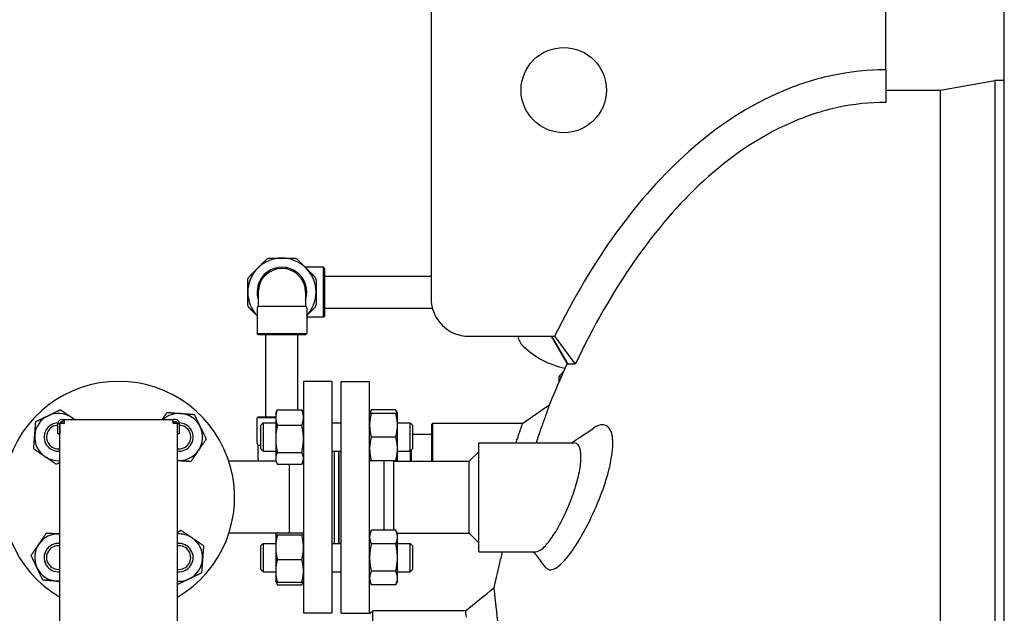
# Model space of a CAD drawing. Header units: inches. Extents: x 24 to 1128, y -69 to 748.
# Tile 277 of 656: x 454 to 480, y 320 to 336. Entities that reach past the tile are written whole.
import ezdxf

# ---------------------------------------------------------------- set-up
doc = ezdxf.new("R2010")
doc.units = ezdxf.units.IN
doc.header["$LTSCALE"] = 32
doc.header["$MEASUREMENT"] = 0
doc.layers.add('Visible (ANSI)', color=7, linetype='Continuous', lineweight=30)

msp = doc.modelspace()

# ---------------------------------------------------------------- linework, layer by layer
at = {"layer": 'Visible (ANSI)'}
for p, q in [((480.28063, 176.36817), (480.28063, 339.23367)), ((465.15563, 336.29617), (465.15563, 328.29617)), ((477.15563, 334.33378), (477.15563, 336.29617)), ((477.15563, 334.33378), (477.15563, 333.47233)), ((478.59548, 333.79617), (480.03261, 334.04617)), ((480.03261, 334.04617), (480.03261, 290.04617)), ((480.28063, 334.04617), (480.03261, 334.04617)), ((480.03261, 334.04617), (480.03261, 312.04617)), ((477.15563, 333.79617), (478.59548, 333.79617)), ((478.59548, 290.29617), (478.59548, 333.79617)), ((478.59548, 312.04617), (478.59548, 333.79617)), ((462.31376, 329.11742), (461.83655, 329.11742)), ((462.31376, 327.80492), (462.31376, 329.11742)), ((462.34501, 329.08617), (462.31376, 329.11742)), ((462.34501, 329.08617), (462.34501, 327.83617)), ((462.34501, 328.88117), (465.15563, 328.88117)), ((460.59501, 328.46117), (460.59501, 328.0958)), ((461.84501, 328.46117), (461.84501, 328.0958)), ((460.56376, 328.04167), (460.56376, 327.36742)), ((460.59501, 328.0958), (461.84501, 328.0958)), ((461.87626, 328.04167), (461.87626, 327.36742)), ((462.34501, 328.04117), (465.18869, 328.04117)), ((462.31376, 327.80492), (461.87626, 327.80492)), ((462.34501, 327.83617), (462.31376, 327.80492)), ((460.56376, 327.36742), (461.87626, 327.36742)), ((460.59501, 327.33617), (460.56376, 327.36742)), ((461.84501, 327.33617), (461.87626, 327.36742)), ((461.84501, 327.33617), (460.59501, 327.33617)), ((460.80001, 325.17117), (460.80001, 327.33617)), ((461.64001, 325.35683), (461.64001, 327.33617)), ((466.15563, 327.29617), (468.41324, 327.29617)), ((468.32429, 327.29617), (468.74511, 326.5737)), ((468.33293, 327.29617), (468.76256, 326.55689)), ((468.41324, 327.29617), (468.96153, 326.55689)), ((468.65044, 326.36509), (468.52502, 326.23967)), ((468.96153, 326.55689), (468.76256, 326.55689)), ((461.78951, 326.10617), (461.78951, 319.98617)), ((462.53951, 326.10617), (461.78951, 326.10617)), ((462.53951, 326.10617), (462.53951, 319.98617)), ((462.78451, 319.98617), (462.78451, 326.10617)), ((462.78451, 326.10617), (463.53451, 326.10617)), ((463.53451, 319.98617), (463.53451, 326.10617)), ((468.52502, 326.23967), (468.5947, 326.23967)), ((468.52502, 326.23967), (468.52502, 326.08011)), ((461.05551, 325.26216), (461.08754, 325.33085)), ((461.05551, 325.26216), (461.05551, 325.15355)), ((461.1006, 325.35683), (461.74443, 325.35683)), ((461.78951, 325.26216), (461.75748, 325.33085)), ((463.53451, 325.26216), (463.5796, 325.35885)), ((464.22343, 325.35885), (463.5796, 325.35885)), ((464.22343, 325.26216), (463.5796, 325.26216)), ((464.26851, 325.26216), (464.22343, 325.35885)), ((464.26851, 324.94966), (464.26851, 325.26216)), ((455.41101, 325.09617), (455.47451, 325.09617)), ((455.47451, 325.04617), (455.41101, 325.04617)), ((455.41201, 325.04617), (455.41201, 324.99617)), ((455.47451, 325.09617), (458.34951, 325.09617)), ((455.47451, 325.09617), (455.47451, 324.99617)), ((458.34951, 324.99617), (458.34951, 325.09617)), ((458.41301, 325.09617), (458.34951, 325.09617)), ((458.34951, 325.04617), (458.41301, 325.04617)), ((458.41201, 324.99617), (458.41201, 325.04617)), ((460.59501, 325.17117), (460.56376, 325.13992)), ((461.05551, 325.13992), (460.56376, 325.13992)), ((460.56376, 324.46567), (460.56376, 325.13992)), ((460.59501, 325.17117), (461.05551, 325.17117)), ((460.66451, 324.94966), (460.72701, 325.01216)), ((460.72701, 325.01216), (460.72701, 324.26216)), ((460.72701, 325.01216), (461.05551, 325.01216)), ((461.05551, 325.15355), (461.05551, 324.59044)), ((462.53951, 325.01216), (462.78451, 325.01216)), ((464.26851, 325.01216), (464.60201, 325.01216)), ((464.60201, 324.26216), (464.60201, 325.01216)), ((464.66451, 324.94966), (464.60201, 325.01216)), ((455.31101, 324.99617), (455.36101, 324.99617)), ((455.31101, 324.72117), (455.31101, 324.99617)), ((455.36101, 324.99617), (455.36101, 324.72117)), ((455.36201, 299.09617), (455.36201, 324.99617)), ((455.46201, 324.99617), (455.36201, 324.99617)), ((455.46201, 324.99617), (455.47451, 324.99617)), ((458.34951, 324.99617), (458.36201, 324.99617)), ((458.46201, 324.99617), (458.36201, 324.99617)), ((458.46201, 299.09617), (458.46201, 324.99617)), ((458.46301, 324.72117), (458.46301, 324.99617)), ((458.46301, 324.99617), (458.51301, 324.99617)), ((458.51301, 324.99617), (458.51301, 324.72117)), ((460.66451, 324.32466), (460.66451, 324.94966)), ((461.1006, 324.95028), (461.74443, 324.95028)), ((464.26851, 324.32466), (464.26851, 324.94966)), ((464.66451, 324.94966), (464.66451, 324.32466)), ((465.17762, 324.98054), (465.19324, 324.99617)), ((465.17762, 323.99617), (465.17762, 324.98054)), ((465.19324, 324.99617), (465.19324, 323.99617)), ((467.56511, 324.99617), (465.19324, 324.99617)), ((455.36101, 324.72117), (455.31101, 324.72117)), ((458.51301, 324.72117), (458.46301, 324.72117)), ((461.05551, 324.59044), (461.05551, 324.07405)), ((464.22343, 324.63716), (463.5796, 324.63716)), ((465.17762, 324.70367), (464.66451, 324.70367)), ((466.41201, 321.60867), (466.41201, 324.48367)), ((466.41201, 324.48367), (468.92158, 324.48367)), ((460.66451, 324.41154), (460.59501, 324.41154)), ((460.59501, 324.04617), (460.59501, 324.41154)), ((460.66451, 324.32466), (460.72701, 324.26216)), ((460.72701, 324.26216), (461.05551, 324.26216)), ((461.1006, 324.23061), (461.74443, 324.23061)), ((462.53951, 324.26216), (462.78451, 324.26216)), ((462.59951, 324.26216), (462.59951, 321.83018)), ((462.71951, 324.26216), (462.71951, 321.83018)), ((462.72451, 321.83018), (462.72451, 324.26216)), ((464.26851, 324.01216), (464.26851, 324.32466)), ((464.26851, 324.26216), (464.60201, 324.26216)), ((464.66451, 324.32466), (464.60201, 324.26216)), ((464.61501, 323.99617), (464.61501, 324.27516)), ((464.63064, 324.29078), (464.63064, 323.99617)), ((466.16201, 323.99617), (466.41201, 324.24617)), ((461.06297, 323.99617), (459.82081, 323.99617)), ((461.05551, 324.07405), (461.05551, 324.01216)), ((461.05551, 324.01216), (461.08754, 323.94347)), ((461.78951, 324.01216), (461.75748, 323.94347)), ((464.22343, 324.01216), (463.5796, 324.01216)), ((463.91451, 322.17687), (463.91451, 324.01216)), ((464.16451, 323.99617), (464.14852, 324.01216)), ((464.16451, 323.99617), (466.16201, 323.99617)), ((464.16451, 323.99617), (464.16451, 322.17687)), ((464.26851, 324.01216), (464.26106, 323.99617)), ((466.16201, 322.09617), (466.16201, 323.99617)), ((461.1006, 323.91749), (461.74443, 323.91749)), ((461.40951, 323.91749), (461.40951, 322.1054)), ((463.53451, 322.08018), (463.5796, 322.17687)), ((464.22343, 322.17687), (463.5796, 322.17687)), ((464.26851, 322.08018), (464.22343, 322.17687)), ((461.07581, 322.09617), (459.82081, 322.09617)), ((461.05551, 322.08018), (461.05633, 322.08193)), ((461.05551, 322.08018), (461.05551, 322.07843)), ((461.05551, 322.07843), (461.05551, 321.72635)), ((461.05633, 322.08193), (461.06297, 322.09617)), ((461.1006, 322.1054), (461.74443, 322.1054)), ((461.1006, 322.05146), (461.74443, 322.05146)), ((461.78951, 322.08018), (461.78869, 322.08193)), ((464.26106, 322.09617), (466.16201, 322.09617)), ((464.26851, 321.99645), (464.26851, 322.08018)), ((464.26851, 321.45518), (464.26851, 321.99645)), ((466.16201, 322.09617), (466.41201, 321.84617)), ((460.66451, 321.76768), (460.72701, 321.83018)), ((460.66451, 321.14268), (460.66451, 321.76768)), ((460.72701, 321.83018), (460.72701, 321.08018)), ((460.72701, 321.83018), (461.05551, 321.83018)), ((461.05551, 321.72635), (461.05551, 321.1031)), ((462.53951, 321.83018), (462.78451, 321.83018)), ((464.22343, 321.81602), (463.5796, 321.81602)), ((464.26851, 321.83018), (464.60201, 321.83018)), ((464.60201, 321.08018), (464.60201, 321.83018)), ((464.66451, 321.76768), (464.60201, 321.83018)), ((464.66451, 321.76768), (464.66451, 321.14268)), ((461.1006, 321.40124), (461.74443, 321.40124)), ((464.26851, 320.91391), (464.26851, 321.45518)), ((466.41201, 321.60867), (467.92096, 321.60867)), ((460.66451, 321.14268), (460.72701, 321.08018)), ((464.66451, 321.14268), (464.60201, 321.08018)), ((460.72701, 321.08018), (461.05551, 321.08018)), ((461.05551, 321.1031), (461.05551, 320.83018)), ((462.53951, 321.08018), (462.78451, 321.08018)), ((464.22343, 321.09434), (463.5796, 321.09434)), ((464.26851, 321.08018), (464.60201, 321.08018)), ((464.26851, 320.83018), (464.26851, 320.91391)), ((461.05551, 320.83018), (461.05633, 320.82843)), ((461.05633, 320.82843), (461.08754, 320.76149)), ((461.1006, 320.80496), (461.74443, 320.80496)), ((461.1006, 320.73551), (461.74443, 320.73551)), ((461.78869, 320.82843), (461.75748, 320.76149)), ((461.78951, 320.83018), (461.78869, 320.82843)), ((463.53451, 320.83018), (463.5796, 320.73349)), ((464.22343, 320.73349), (463.5796, 320.73349)), ((464.26851, 320.83018), (464.22343, 320.73349)), ((462.53951, 319.98617), (461.78951, 319.98617)), ((462.78451, 319.98617), (463.53451, 319.98617)), ((463.55226, 319.98367), (463.61476, 320.04617)), ((466.06093, 320.04617), (463.61476, 320.04617)), ((463.61476, 304.04617), (463.61476, 320.04616))]:
    msp.add_line(p, q, dxfattribs=at)
msp.add_circle((468.65563, 333.79617), 1.125, dxfattribs=at)
for centre, radius, start, end in [((461.22001, 328.46117), 0.9, 90, 135), ((461.22001, 328.46117), 0.9, 45, 90), ((461.22001, 328.46117), 0.9, 135, 180), ((461.22001, 328.46117), 0.65625, 342.24721, 197.75279), ((461.22001, 328.46117), 0.625, 0, 180), ((461.22001, 328.46117), 0.9, 0, 45), ((461.22001, 328.46117), 0.9, 180, 223.183422), ((461.22001, 328.46117), 0.9, 316.816578, 0), ((466.15563, 328.29617), 1, 180, 270), ((460.62626, 328.04167), 0.0625, 120, 180), ((461.81376, 328.04167), 0.0625, 0, 60), ((467.93127, 327.39808), 0.5, 191.759917, 226.444163), ((469.18127, 328.71273), 2.31406, 226.444163, 257.727193), ((456.91201, 323.04617), 3.06, 300.433365, 239.566635), ((455.32102, 324.63716), 0.625, 55.713388, 115.713388), ((458.503, 324.63716), 0.625, 85.713388, 132.742143), ((455.32102, 324.63716), 0.625, 115.713388, 175.713388), ((455.32102, 324.63716), 0.37513, 91.331825, 276.273263), ((455.32102, 324.63716), 0.375, 91.335413, 276.275389), ((455.41101, 324.99617), 0.1, 90, 180), ((455.41101, 324.99617), 0.05, 90, 180), ((455.32102, 324.63716), 0.375, 75.957552, 83.586646), ((455.32102, 324.63716), 0.37513, 75.962387, 83.583412), ((455.32102, 324.63716), 0.625, 47.257857, 55.713388), ((458.503, 324.63716), 0.37513, 96.416588, 104.037613), ((458.503, 324.63716), 0.375, 96.413354, 104.042448), ((458.41301, 324.99617), 0.1, 0, 90), ((458.41301, 324.99617), 0.05, 0, 90), ((458.503, 324.63716), 0.37513, 263.726737, 88.668175), ((458.503, 324.63716), 0.375, 263.724611, 88.664587), ((458.503, 324.63716), 0.625, 25.713388, 85.713388), ((455.32102, 324.63716), 0.3125, 91.835565, 277.537139), ((455.32102, 324.63716), 0.3125, 82.462861, 82.647766), ((458.503, 324.63716), 0.3125, 262.462861, 88.164435), ((458.503, 324.63716), 0.3125, 97.352234, 97.537139), ((458.503, 324.63716), 0.625, 325.713388, 25.713388), ((455.32102, 324.63716), 0.625, 175.713388, 235.713388), ((458.503, 324.63716), 0.625, 266.239591, 325.713388), ((460.62626, 324.46567), 0.0625, 180, 240), ((455.32102, 324.63716), 0.625, 235.713388, 273.760409), ((461.22001, 324.04617), 0.625, 180, 184.588566), ((455.32102, 321.45518), 0.625, 86.239591, 145.713388), ((458.503, 321.45518), 0.625, 55.713388, 93.760409), ((458.503, 321.45518), 0.625, 355.713388, 55.713388), ((455.32102, 321.45518), 0.625, 145.713388, 205.713388), ((455.32102, 321.45518), 0.37513, 83.726737, 276.273263), ((455.32102, 321.45518), 0.375, 83.724611, 276.275389), ((455.32102, 321.45518), 0.3125, 82.462861, 277.537139), ((458.503, 321.45518), 0.37513, 263.726737, 96.273263), ((458.503, 321.45518), 0.375, 263.724611, 96.275389), ((458.503, 321.45518), 0.3125, 262.462861, 97.537139), ((458.503, 321.45518), 0.625, 295.713388, 355.713388), ((455.32102, 321.45518), 0.625, 205.713388, 265.713388), ((458.503, 321.45518), 0.625, 266.239591, 295.713388), ((455.32102, 321.45518), 0.625, 265.713388, 273.760409)]:
    msp.add_arc(centre, radius, start, end, dxfattribs=at)
for points, knots in [([(477.15563, 334.33378), (476.95576, 334.33378), (476.44082, 334.328), (475.32475, 334.09743), (474.87422, 333.95493), (473.52832, 333.3881), (472.70145, 332.83436), (470.60541, 330.9775), (469.40983, 329.32059), (468.41324, 327.29617)], [-37.50232657, -37.50232657, -37.50232657, -37.50232657, -31.15810186, -31.15810186, -26.65793691, -26.65793691, -17.26163039, -17.26163039, -0.05573615, -0.05573615, -0.05573615, -0.05573615]), ([(477.15563, 333.47233), (476.73014, 333.47233), (476.308, 333.42639), (475.46648, 333.245), (475.05381, 333.10913), (473.80245, 332.56319), (473.03052, 332.02457), (471.05404, 330.2121), (469.91095, 328.56906), (468.96153, 326.55689)], [-34.42349954, -34.42349954, -34.42349954, -34.42349954, -30.2851347, -30.2851347, -26.06204123, -26.06204123, -17.02285577, -17.02285577, -0.05634366, -0.05634366, -0.05634366, -0.05634366]), ([(460.81061, 329.32456), (460.82235, 329.3363), (460.83653, 329.34559), (460.86579, 329.35771), (460.88239, 329.36117), (460.899, 329.36117)], [0.414702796, 0.414702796, 0.414702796, 0.414702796, 0.535378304, 0.535378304, 0.656053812, 0.656053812, 0.656053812, 0.656053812]), ([(461.54103, 329.36117), (461.55763, 329.36117), (461.57423, 329.35771), (461.60349, 329.34559), (461.61768, 329.3363), (461.62942, 329.32456)], [0.414702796, 0.414702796, 0.414702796, 0.414702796, 0.535378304, 0.535378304, 0.656053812, 0.656053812, 0.656053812, 0.656053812]), ([(460.32001, 328.78218), (460.32001, 328.79879), (460.32347, 328.81539), (460.33559, 328.84465), (460.34488, 328.85883), (460.35662, 328.87057)], [0.414702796, 0.414702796, 0.414702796, 0.414702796, 0.535378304, 0.535378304, 0.656053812, 0.656053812, 0.656053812, 0.656053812]), ([(462.0834, 328.87057), (462.09514, 328.85883), (462.10444, 328.84465), (462.11656, 328.81539), (462.12001, 328.79879), (462.12001, 328.78218)], [1.292675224, 1.292675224, 1.292675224, 1.292675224, 1.413350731, 1.413350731, 1.534026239, 1.534026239, 1.534026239, 1.534026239]), ([(460.35662, 328.05177), (460.34488, 328.0635), (460.33559, 328.07769), (460.32347, 328.10695), (460.32001, 328.12355), (460.32001, 328.14015)], [0.414702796, 0.414702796, 0.414702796, 0.414702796, 0.535378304, 0.535378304, 0.656053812, 0.656053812, 0.656053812, 0.656053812]), ([(462.12001, 328.14015), (462.12001, 328.12355), (462.11656, 328.10695), (462.10444, 328.07769), (462.09514, 328.0635), (462.0834, 328.05177)], [0.414702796, 0.414702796, 0.414702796, 0.414702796, 0.535378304, 0.535378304, 0.656053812, 0.656053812, 0.656053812, 0.656053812]), ([(468.7485, 326.58108), (468.60969, 326.27943), (468.47537, 325.9704), (468.32224, 325.59727), (468.29893, 325.53989), (468.27578, 325.48228)], [0.8268347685, 0.8268347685, 0.8268347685, 0.8268347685, 0.8834959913, 0.8834959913, 0.8937461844, 0.8937461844, 0.8937461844, 0.8937461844]), ([(468.26912, 325.46374), (468.26473, 325.45148), (468.25812, 325.43305), (468.24958, 325.40918), (468.24106, 325.38537), (468.23045, 325.35569), (468.21833, 325.32171), (468.20623, 325.28776), (468.19216, 325.24821), (468.17699, 325.20546), (468.16175, 325.16252), (468.14478, 325.11458), (468.12708, 325.06439), (468.12645, 325.06262), (468.12582, 325.06084), (468.12519, 325.05905), (468.108, 325.01032), (468.08945, 324.95757), (468.07059, 324.90376), (468.0595, 324.87212), (468.04802, 324.83933), (468.03633, 324.80585), (468.02732, 324.78002), (468.01817, 324.75378), (468.009, 324.72744), (467.98788, 324.66676), (467.96587, 324.6033), (467.94393, 324.5398), (467.93752, 324.52126), (467.93106, 324.50253), (467.92456, 324.48367)], [0, 0, 0, 0, 0.022689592, 0.022689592, 0.022689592, 0.045323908, 0.045323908, 0.045323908, 0.067932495, 0.067932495, 0.067932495, 0.090643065, 0.090643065, 0.090643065, 0.091446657, 0.091446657, 0.091446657, 0.113366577, 0.113366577, 0.113366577, 0.126254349, 0.126254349, 0.126254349, 0.136194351, 0.136194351, 0.136194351, 0.159097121, 0.159097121, 0.159097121, 0.165782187, 0.165782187, 0.165782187, 0.165782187]), ([(467.56258, 324.98882), (467.5609, 324.98393), (467.55834, 324.9765), (467.55498, 324.96672), (467.55163, 324.95696), (467.54731, 324.9444), (467.54228, 324.92975), (467.53726, 324.91511), (467.53118, 324.89738), (467.52447, 324.87777), (467.51772, 324.85807), (467.50987, 324.83512), (467.50145, 324.81047), (467.50115, 324.8096), (467.50085, 324.80872), (467.50055, 324.80784), (467.49235, 324.78383), (467.4831, 324.75671), (467.47346, 324.72842), (467.4678, 324.71179), (467.46177, 324.69407), (467.45551, 324.67567), (467.45069, 324.66148), (467.44573, 324.64688), (467.44071, 324.6321), (467.42916, 324.59804), (467.41654, 324.5608), (467.40372, 324.52286), (467.3994, 324.51009), (467.39498, 324.497), (467.39048, 324.48367)], [0, 0, 0, 0, 0.022689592, 0.022689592, 0.022689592, 0.045323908, 0.045323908, 0.045323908, 0.067932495, 0.067932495, 0.067932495, 0.090643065, 0.090643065, 0.090643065, 0.091446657, 0.091446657, 0.091446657, 0.113366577, 0.113366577, 0.113366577, 0.126254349, 0.126254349, 0.126254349, 0.136194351, 0.136194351, 0.136194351, 0.159097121, 0.159097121, 0.159097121, 0.166802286, 0.166802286, 0.166802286, 0.166802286]), ([(468.87138, 321.62311), (468.89158, 321.65153), (468.91192, 321.68098), (469.06845, 321.9141), (469.20793, 322.15849), (469.45776, 322.66592), (469.56888, 322.92227), (469.74111, 323.39138), (469.80689, 323.60077), (469.89132, 323.94393), (469.91757, 324.08045), (469.94012, 324.26061), (469.94493, 324.31234), (469.94972, 324.39601), (469.95072, 324.42911), (469.95079, 324.49256), (469.94987, 324.52288), (469.94535, 324.59292), (469.9408, 324.63116), (469.91883, 324.7523), (469.89247, 324.81971), (469.81474, 324.92557), (469.76031, 324.95564), (469.62233, 324.96506), (469.53606, 324.93414), (469.44373, 324.87165)], [1.73931824, 1.73931824, 1.73931824, 1.73931824, 2.09797575, 2.09797575, 4.48714508, 4.48714508, 6.60454899, 6.60454899, 8.30932469, 8.30932469, 9.52909102, 9.52909102, 10.04894312, 10.04894312, 10.40994295, 10.40994295, 10.76861625, 10.76861625, 11.27712163, 11.27712163, 12.51452198, 12.51452198, 13.97857376, 13.97857376, 15.70998661, 15.70998661, 15.70998661, 15.70998661]), ([(468.43585, 322.12698), (468.44831, 322.14731), (468.46077, 322.16812), (468.5697, 322.3538), (468.66562, 322.54384), (468.82966, 322.92295), (468.89913, 323.10704), (469.00996, 323.46006), (469.05204, 323.62629), (469.09054, 323.84735), (469.09923, 323.91192), (469.10779, 324.00841), (469.10981, 324.04272), (469.11138, 324.10399), (469.11121, 324.13125), (469.10887, 324.18881), (469.10626, 324.21836), (469.09508, 324.29656), (469.08339, 324.33955), (469.04782, 324.41827), (469.02179, 324.4488), (468.96968, 324.47794), (468.94654, 324.48367), (468.92159, 324.48367)], [1.41723187, 1.41723187, 1.41723187, 1.41723187, 1.64007902, 1.64007902, 3.36395208, 3.36395208, 4.84849926, 4.84849926, 6.22646338, 6.22646338, 6.83465879, 6.83465879, 7.19298002, 7.19298002, 7.5053067, 7.5053067, 7.88615499, 7.88615499, 8.59272745, 8.59272745, 9.48146272, 9.48146272, 10.07943091, 10.07943091, 10.07943091, 10.07943091]), ([(468.17118, 321.76599), (468.18191, 321.77741), (468.19275, 321.78941), (468.20369, 321.80196), (468.27812, 321.88733), (468.35667, 321.99764), (468.43585, 322.12698)], [24.02417205, 24.02417205, 24.02417205, 24.02417205, 24.2324877, 24.2324877, 24.2324877, 25.64971958, 25.64971958, 25.64971958, 25.64971958]), ([(467.92096, 321.60867), (467.96047, 321.60867), (468.0056, 321.62698), (468.09173, 321.68781), (468.13067, 321.72284), (468.17118, 321.76599)], [22.18220599, 22.18220599, 22.18220599, 22.18220599, 23.23758428, 23.23758428, 24.02417205, 24.02417205, 24.02417205, 24.02417205]), ([(467.03382, 321.60867), (467.00596, 321.49708), (466.97859, 321.38503), (466.90356, 321.07088), (466.85698, 320.86779), (466.8113, 320.66011), (466.81059, 320.65684), (466.80987, 320.65358)], [1.1077154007, 1.1077154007, 1.1077154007, 1.1077154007, 1.1251368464, 1.1251368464, 1.156363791, 1.156363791, 1.1568620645, 1.1568620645, 1.1568620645, 1.1568620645]), ([(468.17836, 321.19893), (468.21568, 321.14996), (468.26325, 321.12818), (468.39647, 321.13806), (468.48836, 321.19259), (468.58999, 321.28831), (468.60131, 321.29897), (468.61273, 321.31013), (468.62425, 321.32177)], [28.92751166, 28.92751166, 28.92751166, 28.92751166, 30.38156976, 30.38156976, 32.37986317, 32.37986317, 32.37986317, 32.60238459, 32.60238459, 32.60238459, 32.60238459]), ([(466.80987, 320.65358), (466.80987, 320.65358), (466.80987, 320.65358), (466.80987, 320.65358), (466.80987, 320.65357), (466.80997, 320.65275), (466.81016, 320.6511), (466.81016, 320.6511), (466.81016, 320.65109), (466.81016, 320.65109), (466.81042, 320.64885), (466.81086, 320.6451), (466.81147, 320.63985), (466.81148, 320.6398), (466.81148, 320.63976), (466.81149, 320.63971), (466.81271, 320.62918), (466.81464, 320.61266), (466.81724, 320.59015), (466.81727, 320.58988), (466.8173, 320.58962), (466.81733, 320.58936), (466.81862, 320.57827), (466.82007, 320.56573), (466.82168, 320.55176), (466.82173, 320.55131), (466.82178, 320.55087), (466.82183, 320.55042), (466.82419, 320.52994), (466.8269, 320.50641), (466.82994, 320.4798)], [0.9642806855, 0.9642806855, 0.9642806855, 0.9642806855, 0.9642956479, 0.9642956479, 0.9642956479, 0.9685451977, 0.9685451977, 0.9685451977, 0.9685562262, 0.9685562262, 0.9685562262, 0.9743220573, 0.9743220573, 0.9743220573, 0.97437089, 0.97437089, 0.97437089, 0.9858645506, 0.9858645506, 0.9858645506, 0.9859976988, 0.9859976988, 0.9859976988, 0.9916279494, 0.9916279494, 0.9916279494, 0.9918066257, 0.9918066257, 0.9918066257, 1, 1, 1, 1]), ([(466.82994, 320.4798), (466.83111, 320.46962), (466.83232, 320.459), (466.83358, 320.44792), (466.83369, 320.447), (466.83379, 320.44607), (466.8339, 320.44514), (466.83612, 320.42564), (466.83849, 320.40476), (466.84101, 320.3825), (466.84114, 320.38129), (466.84128, 320.38008), (466.84142, 320.37886), (466.84673, 320.33189), (466.85268, 320.27882), (466.85924, 320.21965), (466.85945, 320.21779), (466.85965, 320.21592), (466.85986, 320.21404), (466.85994, 320.21333), (466.86002, 320.21262), (466.8601, 320.21191), (466.86329, 320.18314), (466.86661, 320.15294), (466.87008, 320.12134), (466.87033, 320.11907), (466.87057, 320.1168), (466.87082, 320.11452), (466.87628, 320.06469), (466.88207, 320.01138), (466.88816, 319.95461), (466.89023, 319.93536), (466.89233, 319.91569), (466.89447, 319.89559), (466.89482, 319.89233), (466.89517, 319.88905), (466.89552, 319.88576), (466.89954, 319.848), (466.90368, 319.80878), (466.90795, 319.76811), (466.90834, 319.76431), (466.90874, 319.76051), (466.90914, 319.75669), (466.918, 319.67204), (466.92738, 319.58116), (466.93718, 319.48411), (466.93767, 319.47929), (466.93815, 319.47446), (466.93864, 319.46961), (466.94327, 319.42372), (466.94799, 319.37647), (466.9528, 319.32787), (466.95333, 319.32254), (466.95386, 319.31718), (466.95439, 319.31181), (466.96206, 319.23406), (466.96995, 319.15291), (466.97801, 319.06845), (466.98054, 319.04195), (466.98309, 319.01507), (466.98566, 318.98783), (466.98627, 318.98134), (466.98688, 318.97482), (466.9875, 318.96829), (466.99252, 318.91488), (466.99762, 318.86008), (467.00278, 318.80391), (467.00342, 318.79689), (467.00407, 318.78986), (467.00471, 318.7828), (467.00656, 318.76263), (467.00842, 318.74227), (467.01028, 318.72175), (467.01721, 318.64535), (467.02424, 318.56656), (467.03134, 318.48543), (467.034, 318.4551), (467.03666, 318.42445), (467.03933, 318.39348), (467.04002, 318.38555), (467.0407, 318.3776), (467.04139, 318.36963), (467.04709, 318.30331), (467.05282, 318.23553), (467.05858, 318.16632), (467.05928, 318.15788), (467.05999, 318.14941), (467.06069, 318.14092), (467.06956, 318.03388), (467.07847, 317.92347), (467.08737, 317.8099), (467.09063, 317.76831), (467.09389, 317.7262), (467.09716, 317.68358), (467.0979, 317.67389), (467.09865, 317.66417), (467.09939, 317.65443), (467.10505, 317.58023), (467.11071, 317.50448), (467.11636, 317.4272), (467.11709, 317.4172), (467.11782, 317.40716), (467.11856, 317.3971), (467.1305, 317.23288), (467.14237, 317.06215), (467.15397, 316.88578), (467.15463, 316.87576), (467.15528, 316.86571), (467.15594, 316.85565), (467.16138, 316.77246), (467.16676, 316.68803), (467.17205, 316.60243), (467.17268, 316.59233), (467.1733, 316.58222), (467.17393, 316.5721), (467.18185, 316.44318), (467.1896, 316.31165), (467.19711, 316.17781), (467.19843, 316.15434), (467.19974, 316.13077), (467.20105, 316.1071), (467.20276, 316.07609), (467.20446, 316.04491), (467.20615, 316.01357), (467.20673, 316.00276), (467.20731, 315.99193), (467.20789, 315.98109), (467.21269, 315.89126), (467.2174, 315.80007), (467.222, 315.70761), (467.22255, 315.69655), (467.22309, 315.68547), (467.22364, 315.67437), (467.23341, 315.47606), (467.24266, 315.27193), (467.25122, 315.06276), (467.25162, 315.05302), (467.25202, 315.04327), (467.25242, 315.0335), (467.25654, 314.93173), (467.26049, 314.82908), (467.26425, 314.72571), (467.26456, 314.71716), (467.26487, 314.70861), (467.26518, 314.70005), (467.27089, 314.54139), (467.27615, 314.38102), (467.28091, 314.21945), (467.28099, 314.21693), (467.28106, 314.21441), (467.28113, 314.21189), (467.28135, 314.20447), (467.28157, 314.19705), (467.28179, 314.18963), (467.28324, 314.13951), (467.28465, 314.08918), (467.28602, 314.03865), (467.28621, 314.03146), (467.28641, 314.02427), (467.2866, 314.01707), (467.2895, 313.90852), (467.29219, 313.79905), (467.29464, 313.68879), (467.29479, 313.68214), (467.29494, 313.67548), (467.29508, 313.66883), (467.29623, 313.61687), (467.29732, 313.56475), (467.29836, 313.51246), (467.29848, 313.50608), (467.29861, 313.4997), (467.29874, 313.49332), (467.30092, 313.38197), (467.30287, 313.26988), (467.30456, 313.15719), (467.30465, 313.15146), (467.30474, 313.14574), (467.30482, 313.14001), (467.30562, 313.08606), (467.30636, 313.03196), (467.30705, 312.97774), (467.30711, 312.97263), (467.30718, 312.96751), (467.30724, 312.96239), (467.30867, 312.84732), (467.30983, 312.7317), (467.31073, 312.61567), (467.31076, 312.61235), (467.31078, 312.60904), (467.31081, 312.60572), (467.31124, 312.54835), (467.31161, 312.49085), (467.31191, 312.43335), (467.31192, 312.43118), (467.31194, 312.42902), (467.31195, 312.42686), (467.31256, 312.30729), (467.31289, 312.18792), (467.31292, 312.06889), (467.31293, 312.06377), (467.31293, 312.05865), (467.31293, 312.05353), (467.31293, 311.99882), (467.31288, 311.9441), (467.31276, 311.88939), (467.31276, 311.88862), (467.31276, 311.88786), (467.31276, 311.8871), (467.3125, 311.76844), (467.31196, 311.64979), (467.31113, 311.53135), (467.31111, 311.52886), (467.3111, 311.52637), (467.31108, 311.52388), (467.31068, 311.46677), (467.31021, 311.40971), (467.30967, 311.35272), (467.30964, 311.34941), (467.30961, 311.34611), (467.30958, 311.34281), (467.30796, 311.17289), (467.30575, 311.00358), (467.303, 310.83543), (467.30291, 310.8302), (467.30282, 310.82498), (467.30274, 310.81975), (467.30095, 310.71226), (467.29894, 310.60524), (467.2967, 310.49883), (467.29658, 310.49289), (467.29645, 310.48695), (467.29633, 310.48102), (467.29205, 310.27935), (467.28698, 310.0799), (467.28123, 309.88357), (467.28076, 309.86758), (467.28028, 309.85159), (467.2798, 309.83561), (467.27958, 309.828), (467.27935, 309.82038), (467.27912, 309.81277), (467.27604, 309.71135), (467.27277, 309.61027), (467.26933, 309.51018), (467.26902, 309.50129), (467.26872, 309.49241), (467.26841, 309.48353), (467.26121, 309.27647), (467.25326, 309.07318), (467.24471, 308.87456), (467.24425, 308.86373), (467.24378, 308.85293), (467.24331, 308.84213), (467.23925, 308.7488), (467.23506, 308.65651), (467.23075, 308.56535), (467.23022, 308.55411), (467.22969, 308.54288), (467.22915, 308.53168), (467.22022, 308.34441), (467.2108, 308.16198), (467.20104, 307.98505), (467.2007, 307.97886), (467.20035, 307.97267), (467.20001, 307.96648), (467.19942, 307.95585), (467.19883, 307.94523), (467.19824, 307.93464), (467.19794, 307.92936), (467.19765, 307.92408), (467.19735, 307.91881), (467.1928, 307.83757), (467.18815, 307.75715), (467.18343, 307.67761), (467.18285, 307.66772), (467.18226, 307.65784), (467.18167, 307.64797), (467.17129, 307.47434), (467.16056, 307.30504), (467.14961, 307.14072), (467.14896, 307.13098), (467.14831, 307.12125), (467.14765, 307.11154), (467.14268, 307.03735), (467.13766, 306.96419), (467.13262, 306.89225), (467.13192, 306.88231), (467.13123, 306.87239), (467.13053, 306.86249), (467.11969, 306.70859), (467.10875, 306.56019), (467.09783, 306.41755), (467.09709, 306.40788), (467.09635, 306.39824), (467.09561, 306.38862), (467.09293, 306.35376), (467.09025, 306.31924), (467.08758, 306.28508), (467.08512, 306.25372), (467.08267, 306.2226), (467.08021, 306.19172), (467.07948, 306.18258), (467.07875, 306.17346), (467.07802, 306.16436), (467.06695, 306.02583), (467.05588, 305.89227), (467.04493, 305.76403), (467.04422, 305.75579), (467.04352, 305.74756), (467.04281, 305.73935), (467.03896, 305.69435), (467.03511, 305.65), (467.03129, 305.60634), (467.03001, 305.59165), (467.02872, 305.57704), (467.02744, 305.56251), (467.02675, 305.55469), (467.02606, 305.5469), (467.02538, 305.53913), (467.0203, 305.48172), (467.01526, 305.42554), (467.01028, 305.37059), (467.00451, 305.307), (466.99881, 305.24508), (466.99319, 305.18485), (466.99256, 305.17807), (466.99193, 305.17131), (466.9913, 305.16457), (466.98682, 305.11667), (466.98239, 305.06986), (466.97803, 305.02414), (466.97755, 305.01908), (466.97707, 305.01403), (466.97658, 305.00899), (466.976, 305.00286), (466.97541, 304.99676), (466.97483, 304.99067), (466.96473, 304.88527), (466.9549, 304.78512), (466.94544, 304.69043), (466.94494, 304.6854), (466.94443, 304.68038), (466.94393, 304.67538), (466.93954, 304.63146), (466.93522, 304.58873), (466.93099, 304.54719), (466.93052, 304.54262), (466.93006, 304.53806), (466.92959, 304.53352), (466.92062, 304.44552), (466.91204, 304.36298), (466.90392, 304.28593), (466.90354, 304.28229), (466.90316, 304.27867), (466.90277, 304.27506), (466.89888, 304.23811), (466.89509, 304.20244), (466.89141, 304.16806), (466.89108, 304.16493), (466.89074, 304.16182), (466.89041, 304.15872), (466.88965, 304.15164), (466.8889, 304.14462), (466.88815, 304.13765), (466.88125, 304.0734), (466.87475, 304.01359), (466.86868, 303.95822), (466.86844, 303.95607), (466.8682, 303.95392), (466.86797, 303.95177), (466.86526, 303.9271), (466.86263, 303.90331), (466.8601, 303.88043), (466.85958, 303.87571), (466.85906, 303.87103), (466.85854, 303.86639), (466.85835, 303.86462), (466.85815, 303.86286), (466.85795, 303.8611), (466.8517, 303.80479), (466.84602, 303.75415), (466.84093, 303.70919), (466.8408, 303.70804), (466.84067, 303.70689), (466.84054, 303.70574), (466.83806, 303.68376), (466.83572, 303.66316), (466.83352, 303.64392), (466.83342, 303.64302), (466.83332, 303.64212), (466.83322, 303.64122), (466.83209, 303.63133), (466.831, 303.62181), (466.82995, 303.61265), (466.82682, 303.58526), (466.82405, 303.56111), (466.82163, 303.5402), (466.82158, 303.53973), (466.82153, 303.53926), (466.82147, 303.5388), (466.81989, 303.52506), (466.81846, 303.51274), (466.8172, 303.50184), (466.81717, 303.50154), (466.81713, 303.50125), (466.8171, 303.50095), (466.81454, 303.47882), (466.81265, 303.46262), (466.81145, 303.4523), (466.81144, 303.45223), (466.81143, 303.45217), (466.81143, 303.45211), (466.81083, 303.44698), (466.8104, 303.44332), (466.81015, 303.44115), (466.81015, 303.44114), (466.81015, 303.44113), (466.81014, 303.44112), (466.80996, 303.43954), (466.80987, 303.43876), (466.80987, 303.43876)], [0, 0, 0, 0, 0.003132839, 0.003132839, 0.003132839, 0.003394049, 0.003394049, 0.003394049, 0.008869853, 0.008869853, 0.008869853, 0.009166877, 0.009166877, 0.009166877, 0.020643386, 0.020643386, 0.020643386, 0.021004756, 0.021004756, 0.021004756, 0.021141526, 0.021141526, 0.021141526, 0.026673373, 0.026673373, 0.026673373, 0.027069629, 0.027069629, 0.027069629, 0.035735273, 0.035735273, 0.035735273, 0.038673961, 0.038673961, 0.038673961, 0.039151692, 0.039151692, 0.039151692, 0.044637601, 0.044637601, 0.044637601, 0.045149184, 0.045149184, 0.045149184, 0.056488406, 0.056488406, 0.056488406, 0.057051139, 0.057051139, 0.057051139, 0.062378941, 0.062378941, 0.062378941, 0.06296397, 0.06296397, 0.06296397, 0.071436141, 0.071436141, 0.071436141, 0.074095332, 0.074095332, 0.074095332, 0.0747292, 0.0747292, 0.0747292, 0.079909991, 0.079909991, 0.079909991, 0.080556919, 0.080556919, 0.080556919, 0.082406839, 0.082406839, 0.082406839, 0.089291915, 0.089291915, 0.089291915, 0.091865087, 0.091865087, 0.091865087, 0.092523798, 0.092523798, 0.092523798, 0.098004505, 0.098004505, 0.098004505, 0.098673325, 0.098673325, 0.098673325, 0.107108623, 0.107108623, 0.107108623, 0.110196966, 0.110196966, 0.110196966, 0.110898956, 0.110898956, 0.110898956, 0.116244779, 0.116244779, 0.116244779, 0.116937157, 0.116937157, 0.116937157, 0.128240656, 0.128240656, 0.128240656, 0.128883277, 0.128883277, 0.128883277, 0.134195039, 0.134195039, 0.134195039, 0.134821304, 0.134821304, 0.134821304, 0.14279492, 0.14279492, 0.14279492, 0.144193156, 0.144193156, 0.144193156, 0.146024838, 0.146024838, 0.146024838, 0.146656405, 0.146656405, 0.146656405, 0.15188685, 0.15188685, 0.15188685, 0.152512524, 0.152512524, 0.152512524, 0.163693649, 0.163693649, 0.163693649, 0.164214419, 0.164214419, 0.164214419, 0.169643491, 0.169643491, 0.169643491, 0.170092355, 0.170092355, 0.170092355, 0.178415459, 0.178415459, 0.178415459, 0.178545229, 0.178545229, 0.178545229, 0.178927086, 0.178927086, 0.178927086, 0.181504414, 0.181504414, 0.181504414, 0.181871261, 0.181871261, 0.181871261, 0.187401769, 0.187401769, 0.187401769, 0.187735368, 0.187735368, 0.187735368, 0.190338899, 0.190338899, 0.190338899, 0.190656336, 0.190656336, 0.190656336, 0.196196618, 0.196196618, 0.196196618, 0.196477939, 0.196477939, 0.196477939, 0.199129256, 0.199129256, 0.199129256, 0.199379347, 0.199379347, 0.199379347, 0.205003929, 0.205003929, 0.205003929, 0.205164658, 0.205164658, 0.205164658, 0.207944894, 0.207944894, 0.207944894, 0.208049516, 0.208049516, 0.208049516, 0.213831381, 0.213831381, 0.213831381, 0.214080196, 0.214080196, 0.214080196, 0.216738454, 0.216738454, 0.216738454, 0.216775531, 0.216775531, 0.216775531, 0.222540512, 0.222540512, 0.222540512, 0.222661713, 0.222661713, 0.222661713, 0.225441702, 0.225441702, 0.225441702, 0.225602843, 0.225602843, 0.225602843, 0.233892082, 0.233892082, 0.233892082, 0.234149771, 0.234149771, 0.234149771, 0.239451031, 0.239451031, 0.239451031, 0.239746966, 0.239746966, 0.239746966, 0.249800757, 0.249800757, 0.249800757, 0.250619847, 0.250619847, 0.250619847, 0.251010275, 0.251010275, 0.251010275, 0.256212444, 0.256212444, 0.256212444, 0.256674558, 0.256674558, 0.256674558, 0.267453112, 0.267453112, 0.267453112, 0.268040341, 0.268040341, 0.268040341, 0.273118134, 0.273118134, 0.273118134, 0.273744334, 0.273744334, 0.273744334, 0.2842074, 0.2842074, 0.2842074, 0.284573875, 0.284573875, 0.284573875, 0.285204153, 0.285204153, 0.285204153, 0.285518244, 0.285518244, 0.285518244, 0.290360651, 0.290360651, 0.290360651, 0.290963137, 0.290963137, 0.290963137, 0.301564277, 0.301564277, 0.301564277, 0.302193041, 0.302193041, 0.302193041, 0.306996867, 0.306996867, 0.306996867, 0.307660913, 0.307660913, 0.307660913, 0.317986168, 0.317986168, 0.317986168, 0.318686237, 0.318686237, 0.318686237, 0.321223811, 0.321223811, 0.321223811, 0.323553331, 0.323553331, 0.323553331, 0.324243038, 0.324243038, 0.324243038, 0.334743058, 0.334743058, 0.334743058, 0.335418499, 0.335418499, 0.335418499, 0.339123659, 0.339123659, 0.339123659, 0.340369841, 0.340369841, 0.340369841, 0.341040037, 0.341040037, 0.341040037, 0.345990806, 0.345990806, 0.345990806, 0.351720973, 0.351720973, 0.351720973, 0.352365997, 0.352365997, 0.352365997, 0.356952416, 0.356952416, 0.356952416, 0.35746054, 0.35746054, 0.35746054, 0.358077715, 0.358077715, 0.358077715, 0.368763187, 0.368763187, 0.368763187, 0.369331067, 0.369331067, 0.369331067, 0.374317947, 0.374317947, 0.374317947, 0.374866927, 0.374866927, 0.374866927, 0.385500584, 0.385500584, 0.385500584, 0.386002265, 0.386002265, 0.386002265, 0.391135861, 0.391135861, 0.391135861, 0.391602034, 0.391602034, 0.391602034, 0.392666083, 0.392666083, 0.392666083, 0.402474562, 0.402474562, 0.402474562, 0.40285663, 0.40285663, 0.40285663, 0.407256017, 0.407256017, 0.407256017, 0.408162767, 0.408162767, 0.408162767, 0.408508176, 0.408508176, 0.408508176, 0.419580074, 0.419580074, 0.419580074, 0.419863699, 0.419863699, 0.419863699, 0.425311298, 0.425311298, 0.425311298, 0.425566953, 0.425566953, 0.425566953, 0.428385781, 0.428385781, 0.428385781, 0.436820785, 0.436820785, 0.436820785, 0.437009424, 0.437009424, 0.437009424, 0.442592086, 0.442592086, 0.442592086, 0.442743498, 0.442743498, 0.442743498, 0.454154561, 0.454154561, 0.454154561, 0.454224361, 0.454224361, 0.454224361, 0.459939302, 0.459939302, 0.459939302, 0.459968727, 0.459968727, 0.459968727, 0.464136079, 0.464136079, 0.464136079, 0.464136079]), ([(466.06093, 320.04617), (466.06093, 320.04617), (466.06102, 320.04538), (466.0612, 320.04379), (466.0612, 320.04379), (466.0612, 320.04379), (466.0612, 320.04378), (466.06144, 320.04163), (466.06185, 320.03801), (466.06242, 320.03294), (466.06243, 320.0329), (466.06243, 320.03286), (466.06244, 320.03281), (466.06359, 320.02265), (466.06539, 320.00669), (466.06784, 319.98492), (466.06786, 319.98467), (466.06789, 319.98442), (466.06792, 319.98416), (466.06913, 319.97344), (466.07049, 319.96131), (466.072, 319.9478), (466.07205, 319.94737), (466.07209, 319.94694), (466.07214, 319.94651), (466.07436, 319.92671), (466.07689, 319.90396), (466.07974, 319.87825)], [0.9642956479, 0.9642956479, 0.9642956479, 0.9642956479, 0.9685451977, 0.9685451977, 0.9685451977, 0.9685562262, 0.9685562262, 0.9685562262, 0.9743220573, 0.9743220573, 0.9743220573, 0.97437089, 0.97437089, 0.97437089, 0.9858645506, 0.9858645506, 0.9858645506, 0.9859976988, 0.9859976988, 0.9859976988, 0.9916279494, 0.9916279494, 0.9916279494, 0.9918066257, 0.9918066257, 0.9918066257, 1, 1, 1, 1])]:
    msp.add_open_spline(points, degree=3, knots=knots, dxfattribs=at)
for points, weights in [([(460.58362, 329.09757), (460.69371, 329.20766), (460.81061, 329.32456)], [1, 1.04951712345, 1.06851824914]), ([(460.899, 329.36117), (461.06431, 329.36117), (461.22001, 329.36117)], [1.06851824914, 1.04951712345, 1]), ([(461.22001, 329.36117), (461.37572, 329.36117), (461.54103, 329.36117)], [1, 1.04951712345, 1.06851824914]), ([(461.62942, 329.32456), (461.74631, 329.20766), (461.85641, 329.09757)], [1.06851824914, 1.04951712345, 1]), ([(460.35662, 328.87057), (460.47352, 328.98747), (460.58362, 329.09757)], [1.06851824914, 1.04951712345, 1]), ([(461.85641, 329.09757), (461.96651, 328.98747), (462.0834, 328.87057)], [1, 1.04951712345, 1.06851824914]), ([(460.32001, 328.46117), (460.32001, 328.61687), (460.32001, 328.78218)], [1, 1.04951712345, 1.06851824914]), ([(462.12001, 328.78218), (462.12001, 328.61687), (462.12001, 328.46117)], [1.06851824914, 1.04951712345, 1]), ([(460.32001, 328.14015), (460.32001, 328.30547), (460.32001, 328.46117)], [1.06851824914, 1.04951712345, 1]), ([(462.12001, 328.46117), (462.12001, 328.30547), (462.12001, 328.14015)], [1, 1.04951712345, 1.06851824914]), ([(460.56376, 327.84463), (460.46327, 327.94512), (460.35662, 328.05177)], [1.00831522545, 1.05115607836, 1.06851824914]), ([(462.0834, 328.05177), (461.97676, 327.94512), (461.87626, 327.84463)], [1.06851824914, 1.05115607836, 1.00831522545]), ([(455.04985, 325.20027), (455.20074, 325.27293), (455.37496, 325.35683)], [1, 1.0379548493, 1]), ([(455.37496, 325.35683), (455.53474, 325.24789), (455.6731, 325.15355)], [1, 1.0379548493, 1]), ([(458.05951, 325.09617), (458.1207, 325.18591), (458.18988, 325.28738)], [1.01776411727, 1.02377590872, 1]), ([(458.18988, 325.28738), (458.38272, 325.27293), (458.54972, 325.26041)], [1, 1.0379548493, 1]), ([(461.1006, 325.35683), (461.05551, 325.24789), (461.05551, 325.15355)], [1, 1.0379548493, 1]), ([(461.08754, 325.33085), (461.09348, 325.34358), (461.1006, 325.35683)], [1.00983612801, 1.00580630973, 1]), ([(461.74443, 325.35683), (461.75154, 325.34358), (461.75748, 325.33085)], [1, 1.00580630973, 1.00983612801]), ([(461.78951, 325.15355), (461.78951, 325.24789), (461.74443, 325.35683)], [1, 1.0379548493, 1]), ([(463.53451, 325.26216), (463.53451, 325.26216), (463.5796, 325.26216)], [1, 1.0379548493, 1]), ([(463.5796, 325.26216), (463.53451, 325.09469), (463.53451, 324.94966)], [1, 1.0379548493, 1]), ([(463.5796, 325.35885), (463.55583, 325.30787), (463.54479, 325.26216)], [1, 1.01965956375, 1.01895290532]), ([(464.25823, 325.26216), (464.2472, 325.30787), (464.22343, 325.35885)], [1.01895290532, 1.01965956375, 1]), ([(464.26851, 324.94966), (464.26851, 325.09469), (464.22343, 325.26216)], [1, 1.0379548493, 1]), ([(464.22343, 325.26216), (464.26851, 325.26216), (464.26851, 325.26216)], [1, 1.0379548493, 1]), ([(454.69777, 324.68388), (454.71029, 324.85088), (454.72474, 325.04371)], [1, 1.0379548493, 1]), ([(454.72474, 325.04371), (454.89897, 325.12761), (455.04985, 325.20027)], [1, 1.0379548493, 1]), ([(455.6731, 325.15355), (455.71491, 325.12505), (455.75727, 325.09617)], [1, 1.0111717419, 1.01576683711]), ([(458.54972, 325.26041), (458.71672, 325.24789), (458.90955, 325.23344)], [1, 1.0379548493, 1]), ([(458.90955, 325.23344), (458.99345, 325.05921), (459.06611, 324.90833)], [1, 1.0379548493, 1]), ([(461.05551, 325.15355), (461.05551, 325.05921), (461.1006, 324.95028)], [1, 1.0379548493, 1]), ([(461.74443, 324.95028), (461.78951, 325.05921), (461.78951, 325.15355)], [1, 1.0379548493, 1]), ([(459.06611, 324.90833), (459.13877, 324.75744), (459.22267, 324.58322)], [1, 1.0379548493, 1]), ([(461.1006, 324.95028), (461.05551, 324.75744), (461.05551, 324.59044)], [1, 1.0379548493, 1]), ([(461.78951, 324.59044), (461.78951, 324.75744), (461.74443, 324.95028)], [1, 1.0379548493, 1]), ([(463.53451, 324.94966), (463.53451, 324.80463), (463.5796, 324.63716)], [1, 1.0379548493, 1]), ([(464.22343, 324.63716), (464.26851, 324.80463), (464.26851, 324.94966)], [1, 1.0379548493, 1]), ([(454.6708, 324.32404), (454.68525, 324.51688), (454.69777, 324.68388)], [1, 1.0379548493, 1]), ([(459.22267, 324.58322), (459.11374, 324.42344), (459.0194, 324.28508)], [1, 1.0379548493, 1]), ([(461.05551, 324.59044), (461.05551, 324.42344), (461.1006, 324.23061)], [1, 1.0379548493, 1]), ([(461.74443, 324.23061), (461.78951, 324.42344), (461.78951, 324.59044)], [1, 1.0379548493, 1]), ([(463.5796, 324.63716), (463.53451, 324.46969), (463.53451, 324.32466)], [1, 1.0379548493, 1]), ([(464.26851, 324.32466), (464.26851, 324.46969), (464.22343, 324.63716)], [1, 1.0379548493, 1]), ([(454.96894, 324.12077), (454.83057, 324.21511), (454.6708, 324.32404)], [1, 1.0379548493, 1]), ([(459.0194, 324.28508), (458.92506, 324.14671), (458.81612, 323.98694)], [1, 1.0379548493, 1]), ([(461.1006, 324.23061), (461.05551, 324.14671), (461.05551, 324.07405)], [1, 1.0379548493, 1]), ([(461.78951, 324.07405), (461.78951, 324.14671), (461.74443, 324.23061)], [1, 1.0379548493, 1]), ([(463.53451, 324.32466), (463.53451, 324.17963), (463.5796, 324.01216)], [1, 1.0379548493, 1]), ([(464.22343, 324.01216), (464.26851, 324.17963), (464.26851, 324.32466)], [1, 1.0379548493, 1]), ([(455.26708, 323.91749), (455.10731, 324.02643), (454.96894, 324.12077)], [1, 1.0379548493, 1]), ([(455.36201, 323.96321), (455.31612, 323.94111), (455.26708, 323.91749)], [1.01510149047, 1.01040098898, 1]), ([(458.81612, 323.98694), (458.62636, 324.00116), (458.46201, 324.01348)], [1, 1.03732759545, 1.00123377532]), ([(461.05551, 324.07405), (461.05551, 324.00139), (461.1006, 323.91749)], [1, 1.0379548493, 1]), ([(461.74443, 323.91749), (461.78951, 324.00139), (461.78951, 324.07405)], [1, 1.0379548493, 1]), ([(463.5796, 324.01216), (463.53451, 324.01216), (463.53451, 324.01216)], [1, 1.0379548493, 1]), ([(464.26851, 324.01216), (464.26851, 324.01216), (464.22343, 324.01216)], [1, 1.0379548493, 1]), ([(464.25403, 323.99617), (464.25631, 324.00422), (464.25823, 324.01216)], [1.01858442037, 1.01907558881, 1.01895290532]), ([(458.46201, 322.12913), (458.5079, 322.15123), (458.55694, 322.17485)], [1.01510149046, 1.01040098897, 1]), ([(458.55694, 322.17485), (458.71672, 322.06591), (458.85508, 321.97157)], [1, 1.0379548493, 1]), ([(463.5796, 322.17687), (463.53451, 322.08018), (463.53451, 321.99645)], [1, 1.0379548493, 1]), ([(464.26851, 321.99645), (464.26851, 322.08018), (464.22343, 322.17687)], [1, 1.0379548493, 1]), ([(454.80463, 321.80726), (454.89897, 321.94563), (455.0079, 322.1054)], [1, 1.0379548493, 1]), ([(455.0079, 322.1054), (455.19767, 322.09118), (455.36201, 322.07886)], [1, 1.03732759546, 1.0012337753]), ([(458.85508, 321.97157), (458.99345, 321.87723), (459.15322, 321.7683)], [1, 1.0379548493, 1]), ([(461.1006, 322.1054), (461.05551, 322.09095), (461.05551, 322.07843)], [1, 1.0379548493, 1]), ([(461.05551, 322.07843), (461.05551, 322.06591), (461.1006, 322.05146)], [1, 1.0379548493, 1]), ([(461.1006, 322.05146), (461.05551, 321.87723), (461.05551, 321.72635)], [1, 1.0379548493, 1]), ([(461.07322, 322.09617), (461.07303, 322.09547), (461.07284, 322.09478)], [1.01764945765, 1.01771792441, 1.0177828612]), ([(461.78951, 322.07843), (461.78951, 322.09095), (461.74443, 322.1054)], [1, 1.0379548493, 1]), ([(461.74443, 322.05146), (461.78951, 322.06591), (461.78951, 322.07843)], [1, 1.0379548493, 1]), ([(461.78951, 321.72635), (461.78951, 321.87723), (461.74443, 322.05146)], [1, 1.0379548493, 1]), ([(463.53451, 321.99645), (463.53451, 321.91271), (463.5796, 321.81602)], [1, 1.0379548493, 1]), ([(464.22343, 321.81602), (464.26851, 321.91271), (464.26851, 321.99645)], [1, 1.0379548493, 1]), ([(454.60135, 321.50912), (454.71029, 321.6689), (454.80463, 321.80726)], [1, 1.0379548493, 1]), ([(459.15322, 321.7683), (459.13877, 321.57546), (459.12625, 321.40846)], [1, 1.0379548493, 1]), ([(461.05551, 321.72635), (461.05551, 321.57546), (461.1006, 321.40124)], [1, 1.0379548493, 1]), ([(461.74443, 321.40124), (461.78951, 321.57546), (461.78951, 321.72635)], [1, 1.0379548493, 1]), ([(463.5796, 321.81602), (463.53451, 321.62265), (463.53451, 321.45518)], [1, 1.0379548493, 1]), ([(464.26851, 321.45518), (464.26851, 321.62265), (464.22343, 321.81602)], [1, 1.0379548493, 1]), ([(454.75791, 321.18401), (454.68525, 321.3349), (454.60135, 321.50912)], [1, 1.0379548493, 1]), ([(459.12625, 321.40846), (459.11374, 321.24146), (459.09928, 321.04863)], [1, 1.0379548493, 1]), ([(461.1006, 321.40124), (461.05551, 321.24146), (461.05551, 321.1031)], [1, 1.0379548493, 1]), ([(461.78951, 321.1031), (461.78951, 321.24146), (461.74443, 321.40124)], [1, 1.0379548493, 1]), ([(463.53451, 321.45518), (463.53451, 321.28771), (463.5796, 321.09434)], [1, 1.0379548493, 1]), ([(464.22343, 321.09434), (464.26851, 321.28771), (464.26851, 321.45518)], [1, 1.0379548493, 1]), ([(454.91447, 320.8589), (454.83057, 321.03313), (454.75791, 321.18401)], [1, 1.0379548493, 1]), ([(455.27431, 320.83193), (455.10731, 320.84445), (454.91447, 320.8589)], [1, 1.0379548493, 1]), ([(458.77417, 320.89207), (458.62853, 320.82194), (458.46201, 320.74175)], [1, 1.03658700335, 1.00263710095]), ([(459.09928, 321.04863), (458.92506, 320.96473), (458.77417, 320.89207)], [1, 1.0379548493, 1]), ([(461.05551, 321.1031), (461.05551, 320.96473), (461.1006, 320.80496)], [1, 1.0379548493, 1]), ([(461.74443, 320.80496), (461.78951, 320.96473), (461.78951, 321.1031)], [1, 1.0379548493, 1]), ([(463.5796, 321.09434), (463.53451, 320.99765), (463.53451, 320.91391)], [1, 1.0379548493, 1]), ([(463.53451, 320.91391), (463.53451, 320.83018), (463.5796, 320.73349)], [1, 1.0379548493, 1]), ([(464.26851, 320.91391), (464.26851, 320.99765), (464.22343, 321.09434)], [1, 1.0379548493, 1]), ([(464.22343, 320.73349), (464.26851, 320.83018), (464.26851, 320.91391)], [1, 1.0379548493, 1]), ([(455.36201, 320.82535), (455.31794, 320.82866), (455.27431, 320.83193)], [1.01439040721, 1.00964737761, 1]), ([(461.1006, 320.80496), (461.06142, 320.81752), (461.05633, 320.82843)], [1, 1.03282122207, 1.00887854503]), ([(461.06579, 320.81941), (461.07683, 320.77975), (461.1006, 320.73551)], [1.01895290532, 1.01965956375, 1]), ([(461.78869, 320.82843), (461.78361, 320.81752), (461.74443, 320.80496)], [1.00887854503, 1.03282122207, 1]), ([(461.74443, 320.73551), (461.7682, 320.77975), (461.77923, 320.81941)], [1, 1.01965956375, 1.01895290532])]:
    msp.add_rational_spline(points, weights, degree=2, dxfattribs=at)
for points in [[(467.56511, 324.99617), (467.80202, 325.15817), (468.03887, 325.32027), (468.27578, 325.48228)], [(468.27578, 325.48228), (468.27578, 325.48228), (468.27351, 325.47597), (468.26912, 325.46374)], [(467.56511, 324.99617), (467.56511, 324.99617), (467.56426, 324.99371), (467.56258, 324.98882)], [(468.85651, 324.48367), (469.05405, 324.60988), (469.2496, 324.74027), (469.44373, 324.87165)], [(468.17836, 321.19893), (468.07382, 321.33608), (467.96915, 321.47274), (467.86436, 321.60867)], [(468.62425, 321.32177), (468.70279, 321.40111), (468.78594, 321.5029), (468.87138, 321.62311)], [(466.06093, 320.04617), (466.31057, 320.24864), (466.56022, 320.45111), (466.80987, 320.65358)]]:
    msp.add_open_spline(points, degree=3, dxfattribs=at)

doc.saveas('drawing.dxf')
